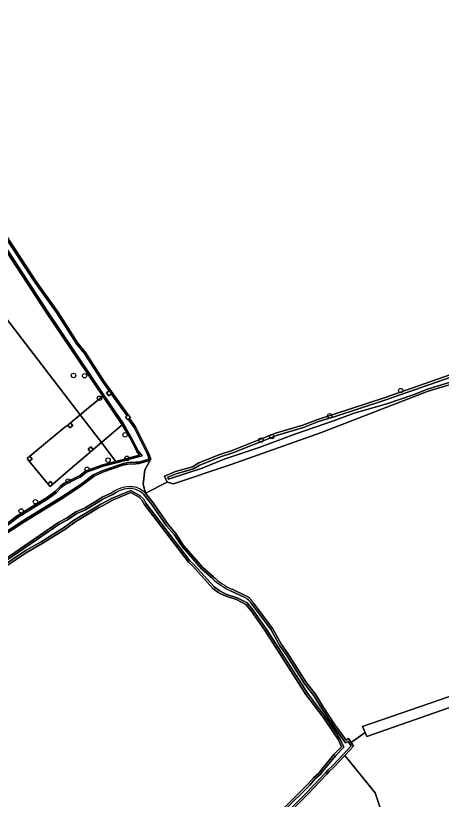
# Model space of a CAD drawing. Extents: x 162879 to 165540, y 384011 to 385181.
# Drawn here: x 164929 to 165023.8, y 384641.5 to 384815.9 of the extents above; entities that cross this region are included whole.
import ezdxf

# ---------------------------------------------------------------- set-up
doc = ezdxf.new("R2010")
doc.units = 0
for name, color, linetype in [('IMGEO_Boom', 7, 'Continuous'), ('IMGEO_Bouwland', 7, 'Continuous'), ('IMGEO_Erf', 7, 'Continuous'), ('IMGEO_Grasland_agrarisch', 7, 'Continuous'), ('IMGEO_Grasland_overig', 7, 'Continuous'), ('IMGEO_Groenvoorziening', 7, 'Continuous'), ('IMGEO_Hoogspanningsmast', 7, 'Continuous'), ('IMGEO_Oever', 7, 'Continuous'), ('IMGEO_Waterloop', 7, 'Continuous')]:
    doc.layers.add(name, color=color, linetype=linetype)

msp = doc.modelspace()

# ---------------------------------------------------------------- linework, layer by layer
at = {"layer": 'IMGEO_Boom'}
for centre in [(164941.9, 384735.82), (164944.36, 384735.76), (165014.79, 384732.45), (164947.69, 384730.76), (164998.99, 384726.84), (164953.39, 384722.61), (164983.64, 384721.44), (164986.08, 384722.21), (164953.8, 384717.37), (164949.59, 384716.96), (164944.93, 384714.92), (164940.7, 384712.3), (164933.41, 384707.72), (164930.24, 384705.67)]:
    msp.add_circle(centre, 0.489, dxfattribs=at)
at = {"layer": 'IMGEO_Bouwland'}
for points in [[(165003.74, 384654.13), (165006.84, 384656.36), (165006.25, 384657.68), (165068.54, 384679.15), (165114.24, 384695.07), (165188.31, 384720.43), (165225.82, 384733.3), (165224.89, 384734.51), (165224.29, 384735.9), (165214.28, 384779.7), (165213.03, 384789.46), (165213.19, 384794.64), (165213.68, 384798.44), (165214.39, 384802.44), (165215.14, 384805.97), (165216.11, 384809.96), (165217.08, 384812.65), (165218.19, 384815.92), (165216.22, 384815.13), (165204.14, 384810.28)], [(165145.07, 384773.86), (165139.37, 384771.76), (165131.12, 384768.97), (165120.92, 384765.75), (165117.96, 384764.58), (165106.87, 384761.16), (165093.79, 384756.59), (165073.23, 384750), (165052.59, 384743.04), (165042.71, 384739.46), (165039.45, 384738.55), (165029.86, 384734.99), (165020.92, 384732.3), (164996.92, 384723.05), (164977.03, 384715.99), (164964.18, 384711.67), (164962.79, 384712.1), (164957.91, 384709.62), (164959.61, 384707.44), (164962.99, 384702.64), (164964.66, 384700.66), (164966.42, 384697.98), (164970.72, 384693.06), (164973.05, 384691.01)], [(164926.88, 384766.96), (164933.54, 384756.76), (164938.42, 384750), (164942.88, 384743.02), (164944.6, 384740.9), (164948.61, 384734.68), (164954.1, 384727.07), (164954.6, 384726.44), (164954.39, 384726.27), (164955.69, 384724.38), (164958.63, 384718.58), (164959.15, 384717.16), (164957.77, 384714.83), (164957.45, 384711.62), (164957.91, 384709.62), (164962.79, 384712.1), (164962.14, 384713.44), (164964.6, 384714.41), (164968.4, 384715.51), (164969.78, 384716.35), (164974.48, 384718.25), (164977.24, 384719.11), (164986.92, 384722.94), (164992.99, 384724.76), (164996.33, 384726.05), (165000, 384727.19), (165011.3, 384730.9), (165027.44, 384736.53)], [(164977.21, 384688.22), (164979.96, 384686.93)], [(164982.06, 384685.07), (164986.31, 384679.4), (164988.23, 384675.9), (164989.65, 384673.96), (164993.81, 384667.36), (164995.83, 384664.86), (164997.56, 384661.9), (165000, 384658.25), (165002.62, 384654.62), (165003.16, 384655), (165003.74, 384654.13)]]:
    msp.add_lwpolyline(points, dxfattribs=at)
for centre, radius, start, end in [((164984.04, 384702.89), 16.19, 227.2363, 245.0215), ((164978.04, 384682.63), 4.71, 31.2227, 65.7927)]:
    msp.add_arc(centre, radius, start, end, dxfattribs=at)
at = {"layer": 'IMGEO_Erf'}
for points in [[(164988.43, 384639.21), (164994.2, 384644.92), (164995.34, 384646.24), (164996.54, 384647.3), (164997.33, 384648.28), (165000, 384651.53), (165001.58, 384653.16), (165000.9, 384654.68), (165000, 384656.1), (164997.48, 384659.76), (164993.69, 384664.82), (164984.63, 384678.94), (164981.51, 384683.4), (164980.27, 384684.82), (164978.2, 384685.92), (164975.68, 384686.74), (164974.28, 384687.46), (164972.92, 384688.4), (164968.48, 384693.38), (164967.48, 384694.24), (164957.63, 384707.14), (164957.17, 384708.02), (164956.49, 384708.7), (164954.67, 384709.74), (164950.57, 384708.04), (164948.2, 384706.76), (164947.47, 384706.37), (164942.18, 384703.15), (164940.15, 384701.69), (164934.9, 384698.4), (164931.56, 384696.52), (164922.58, 384690.53)], [(165013.6, 384629.2), (165009.1, 384642.91), (165002.37, 384651.23), (165000, 384648.69), (164998.84, 384647.62), (164998.34, 384647.08), (164994.04, 384642.51), (164964.85, 384613.22)]]:
    msp.add_lwpolyline(points, dxfattribs=at)
at = {"layer": 'IMGEO_Grasland_agrarisch'}
msp.add_lwpolyline([(165069.22, 384677.1), (165007.26, 384655.43), (165006.84, 384656.36), (165003.74, 384654.13), (165004.3, 384653.3), (165002.37, 384651.23), (165009.1, 384642.91), (165013.6, 384629.2), (165010.61, 384623.71), (165008.35, 384613.59), (164999.34, 384605.43), (165002.24, 384598.1), (165022.29, 384560.34), (165037.33, 384565.39)], dxfattribs=at)
at = {"layer": 'IMGEO_Grasland_overig'}
for points in [[(164950.25, 384722.72), (164952.72, 384724.84), (164948.4, 384731.24), (164945.25, 384728.63), (164943.35, 384727.06), (164948.1, 384720.88)], [(164945.17, 384719.42), (164945.77, 384719.94), (164946.29, 384719.33), (164948.1, 384720.88), (164943.35, 384727.06), (164941.22, 384725.29), (164941.73, 384724.68), (164941.11, 384724.19), (164940.6, 384724.79), (164939.99, 384724.28), (164936.12, 384721.1), (164932.16, 384717.84), (164932.67, 384717.22), (164932.05, 384716.72), (164936.18, 384711.73), (164936.8, 384712.24), (164937.31, 384711.65), (164941.26, 384715.02), (164945.08, 384718.29), (164945.69, 384718.81)]]:
    msp.add_lwpolyline(points, close=True, dxfattribs=at)
at = {"layer": 'IMGEO_Groenvoorziening'}
for points in [[(164945.25, 384728.63), (164948.4, 384731.24), (164935.73, 384750), (164923.84, 384768.1), (164921.15, 384771.64), (164918.65, 384771.28), (164918.19, 384771.02), (164917.47, 384769.5), (164916.55, 384762.66), (164916.47, 384762.04), (164943.35, 384727.06)], [(164948.1, 384720.88), (164951.3, 384716.7), (164954.61, 384717.57), (164956.61, 384718.1), (164955.99, 384718.9), (164954.41, 384722), (164952.72, 384724.84), (164950.25, 384722.72)]]:
    msp.add_lwpolyline(points, close=True, dxfattribs=at)
for points in [[(164925.28, 384701.52), (164929.38, 384704.54), (164936.1, 384708.71), (164937.86, 384710.05), (164939, 384711.21), (164939.84, 384711.83), (164942.74, 384713.26), (164943.2, 384713.49), (164944.65, 384714.59), (164948.41, 384715.94), (164951.3, 384716.7), (164948.1, 384720.88), (164946.29, 384719.33), (164945.69, 384718.81), (164945.08, 384718.29), (164941.26, 384715.02), (164937.31, 384711.65), (164936.7, 384711.12), (164936.18, 384711.73), (164932.05, 384716.72), (164931.54, 384717.33), (164932.16, 384717.84), (164936.12, 384721.1), (164939.99, 384724.28), (164940.6, 384724.79), (164941.22, 384725.29), (164943.35, 384727.06), (164916.47, 384762.04)], [(164957.91, 384709.62), (164957.45, 384711.62), (164957.77, 384714.83), (164959.15, 384717.16), (164958.59, 384716.82), (164956.53, 384716.2), (164955.8, 384716.17), (164954.07, 384716.1), (164952.87, 384715.86), (164948.57, 384714.38), (164946.47, 384713.41), (164944.12, 384711.61), (164943.79, 384711.37), (164939.52, 384708.51), (164931.04, 384703.32), (164923.52, 384698.46)], [(164894.3, 384641.66), (164895.26, 384648.45), (164896.67, 384655.78), (164897.56, 384661.34), (164898.62, 384665.75), (164898.85, 384666.68), (164899.17, 384668.91), (164900.03, 384672.85), (164900.77, 384678.58), (164904.11, 384681.04), (164906.47, 384682.58), (164908.03, 384683.84), (164914.73, 384687.43), (164925.38, 384694.14), (164938.66, 384703.19), (164940.48, 384704.11), (164942.45, 384705.45), (164944.37, 384706.29), (164947.14, 384708.02), (164948.25, 384708.71), (164950.41, 384709.73)]]:
    msp.add_lwpolyline(points, dxfattribs=at)
for centre, radius, start, end in [((164954.6, 384703.93), 7.15, 85.7569, 125.8579), ((164954.25, 384705.97), 5.17, 44.9837, 80.2156)]:
    msp.add_arc(centre, radius, start, end, dxfattribs=at)
at = {"layer": 'IMGEO_Hoogspanningsmast'}
for points in [[(164949.87, 384732.46), (164949.83, 384732.42), (164949.26, 384731.95), (164949.75, 384731.32), (164950.3, 384731.77), (164950.37, 384731.83)], [(164954.1, 384727.07), (164953.8, 384726.82), (164953.5, 384726.55), (164953.99, 384725.92), (164954.17, 384726.08), (164954.39, 384726.27), (164954.6, 384726.44)], [(164941.22, 384725.29), (164940.6, 384724.79), (164941.11, 384724.19), (164941.73, 384724.68)], [(164945.77, 384719.94), (164945.17, 384719.42), (164945.69, 384718.81), (164946.29, 384719.33)], [(164932.16, 384717.84), (164931.54, 384717.33), (164932.05, 384716.72), (164932.67, 384717.22)], [(164936.8, 384712.24), (164936.18, 384711.73), (164936.7, 384711.12), (164937.31, 384711.65)]]:
    msp.add_lwpolyline(points, close=True, dxfattribs=at)
at = {"layer": 'IMGEO_Oever'}
for points in [[(164923.84, 384768.1), (164935.73, 384750), (164948.4, 384731.24), (164952.72, 384724.84), (164954.41, 384722), (164955.99, 384718.9), (164956.61, 384718.1), (164954.61, 384717.57), (164951.3, 384716.7), (164948.41, 384715.94), (164944.65, 384714.59), (164943.2, 384713.49), (164942.74, 384713.26), (164939.84, 384711.83), (164939, 384711.21), (164937.86, 384710.05), (164936.1, 384708.71), (164929.38, 384704.54), (164925.28, 384701.52)], [(164925.48, 384701.25), (164929.57, 384704.26), (164936.29, 384708.44), (164938.08, 384709.8), (164939.22, 384710.96), (164940.01, 384711.54), (164942.89, 384712.96), (164943.37, 384713.2), (164944.82, 384714.29), (164948.51, 384715.62), (164951.39, 384716.38), (164954.7, 384717.25), (164957.18, 384717.9), (164956.27, 384719.08), (164954.7, 384722.16), (164953.01, 384725.02), (164948.68, 384731.43), (164936.01, 384750.19), (164924.12, 384768.29)], [(164926.61, 384766.76), (164933.26, 384756.57), (164938.14, 384749.81), (164942.6, 384742.82), (164944.32, 384740.7), (164948.34, 384734.49), (164949.83, 384732.42), (164949.87, 384732.46), (164950.37, 384731.83), (164950.3, 384731.77), (164953.65, 384727.13), (164953.8, 384726.82), (164954.1, 384727.07), (164948.61, 384734.68), (164944.6, 384740.9), (164942.88, 384743.02), (164938.42, 384750), (164933.54, 384756.76), (164926.88, 384766.96)], [(165027.44, 384736.53), (165011.3, 384730.9), (165000, 384727.19), (164996.33, 384726.05), (164992.99, 384724.76), (164986.92, 384722.94), (164977.24, 384719.11), (164974.48, 384718.25), (164969.78, 384716.35), (164968.4, 384715.51), (164964.6, 384714.41), (164962.14, 384713.44), (164962.79, 384712.1), (164964.18, 384711.67), (164977.03, 384715.99), (164996.92, 384723.05), (165020.92, 384732.3), (165029.86, 384734.99)], [(165029.68, 384735.5), (165020.74, 384732.8), (165017.55, 384731.48), (165011.68, 384729.48), (165004.42, 384727.4), (164999.82, 384725.72), (164991.21, 384722.74), (164983.26, 384719.77), (164975.48, 384717.21), (164970.56, 384715.22), (164963.07, 384712.76), (164962.88, 384713.15), (164964.78, 384713.91), (164968.62, 384715.02), (164970.02, 384715.87), (164974.66, 384717.74), (164977.42, 384718.6), (164987.09, 384722.43), (164993.17, 384724.25), (164996.51, 384725.55), (165000.16, 384726.67), (165011.48, 384730.4), (165027.64, 384736.04)], [(164923.52, 384698.46), (164931.04, 384703.32), (164939.52, 384708.51), (164943.79, 384711.37), (164944.12, 384711.61), (164946.47, 384713.41), (164948.57, 384714.38), (164952.87, 384715.86), (164954.07, 384716.1), (164955.8, 384716.17), (164956.53, 384716.2), (164958.59, 384716.82), (164959.15, 384717.16), (164958.63, 384718.58), (164955.69, 384724.38), (164954.39, 384726.27), (164954.17, 384726.08), (164954.33, 384725.77), (164955.4, 384724.21), (164958.32, 384718.44), (164958.74, 384717.3), (164958.45, 384717.13), (164956.47, 384716.53), (164955.79, 384716.51), (164954.03, 384716.43), (164952.78, 384716.18), (164948.45, 384714.7), (164946.3, 384713.69), (164943.92, 384711.88), (164943.6, 384711.64), (164939.33, 384708.79), (164930.86, 384703.6), (164923.33, 384698.74)], [(164895.92, 384645.41), (164895.16, 384641.85), (164894.79, 384641.97), (164895.7, 384648.38), (164897.1, 384655.71), (164897.99, 384661.26), (164899.05, 384665.64), (164899.28, 384666.6), (164899.61, 384668.83), (164900.46, 384672.78), (164901.19, 384678.34), (164904.36, 384680.68), (164906.73, 384682.22), (164908.28, 384683.47), (164914.95, 384687.05), (164925.62, 384693.77), (164938.88, 384702.81), (164940.7, 384703.73), (164942.67, 384705.06), (164944.58, 384705.9), (164947.38, 384707.64), (164948.46, 384708.32), (164950.62, 384709.34), (164951.47, 384709.86)], [(164988.74, 384638.9), (164994.53, 384644.62), (164995.66, 384645.93), (164996.86, 384646.99), (164997.68, 384648), (165000.33, 384651.24), (165002.11, 384653.06), (165001.29, 384654.89), (165000.37, 384656.35), (164997.84, 384660.02), (164994.05, 384665.07), (164985, 384679.18), (164981.86, 384683.67), (164980.55, 384685.17), (164978.37, 384686.33), (164975.85, 384687.15), (164974.51, 384687.84), (164973.21, 384688.73), (164968.79, 384693.7), (164967.81, 384694.55), (164958, 384707.38), (164957.53, 384708.29), (164956.76, 384709.06), (164954.7, 384710.23), (164950.38, 384708.45), (164947.99, 384707.15), (164947.25, 384706.75), (164941.93, 384703.52), (164939.91, 384702.06), (164934.67, 384698.78), (164931.33, 384696.9), (164922.35, 384690.91)], [(164922.58, 384690.53), (164931.56, 384696.52), (164934.9, 384698.4), (164940.15, 384701.69), (164942.18, 384703.15), (164947.47, 384706.37), (164948.2, 384706.76), (164950.57, 384708.04), (164954.67, 384709.74), (164956.49, 384708.7), (164957.17, 384708.02), (164957.63, 384707.14), (164967.48, 384694.24), (164968.48, 384693.38), (164972.92, 384688.4), (164974.28, 384687.46), (164975.68, 384686.74), (164978.2, 384685.92), (164980.27, 384684.82), (164981.51, 384683.4), (164984.63, 384678.94), (164993.69, 384664.82), (164997.48, 384659.76), (165000, 384656.1), (165000.9, 384654.68), (165001.58, 384653.16), (165000, 384651.53), (164997.33, 384648.28), (164996.54, 384647.3), (164995.34, 384646.24), (164994.2, 384644.92), (164988.43, 384639.21)], [(164950.41, 384709.73), (164948.25, 384708.71), (164947.14, 384708.02), (164944.37, 384706.29), (164942.45, 384705.45), (164940.48, 384704.11), (164938.66, 384703.19), (164925.38, 384694.14)], [(164957.58, 384709.31), (164959.25, 384707.18), (164962.63, 384702.37), (164964.31, 384700.39), (164966.07, 384697.71), (164970.41, 384692.75), (164972.77, 384690.67)], [(164966.42, 384697.98), (164964.66, 384700.66), (164962.99, 384702.64), (164959.61, 384707.44), (164957.91, 384709.62)], [(164973.05, 384691.01), (164970.72, 384693.06), (164966.42, 384697.98)], [(164977.01, 384687.83), (164979.77, 384686.53)], [(164979.96, 384686.93), (164977.21, 384688.22)], [(164981.7, 384684.81), (164985.94, 384679.16), (164987.86, 384675.66), (164989.28, 384673.71), (164993.45, 384667.1), (164995.46, 384664.6), (164997.19, 384661.66), (164999.64, 384657.99), (165002.52, 384654), (165003.05, 384654.37), (165003.37, 384653.88), (165003.74, 384653.34), (165002.05, 384651.53), (164999.69, 384649), (164998.53, 384647.94), (164998.01, 384647.39), (164993.73, 384642.81), (164964.53, 384613.53)], [(164964.85, 384613.22), (164994.04, 384642.51), (164998.34, 384647.08), (164998.84, 384647.62), (165000, 384648.69), (165002.37, 384651.23), (165004.3, 384653.3), (165003.74, 384654.13), (165003.16, 384655), (165002.62, 384654.62), (165000, 384658.25), (164997.56, 384661.9), (164995.83, 384664.86), (164993.81, 384667.36), (164989.65, 384673.96), (164988.23, 384675.9), (164986.31, 384679.4), (164982.06, 384685.07)]]:
    msp.add_lwpolyline(points, dxfattribs=at)
for centre, radius, start, end in [((164954.6, 384703.93), 7.15, 85.7569, 125.8579), ((164954.59, 384703.96), 6.68, 85.8563, 117.8858), ((164954.29, 384706.03), 4.65, 44.8633, 80.2683), ((164954.25, 384705.97), 5.17, 44.9837, 80.2156), ((164983.98, 384702.8), 16.52, 227.2475, 245.0172), ((164984.04, 384702.89), 16.19, 227.2363, 245.0215), ((164977.97, 384682.56), 4.36, 31.1101, 65.711), ((164978.04, 384682.63), 4.71, 31.2227, 65.7927)]:
    msp.add_arc(centre, radius, start, end, dxfattribs=at)
at = {"layer": 'IMGEO_Waterloop'}
for points in [[(164924.12, 384768.29), (164936.01, 384750.19), (164948.68, 384731.43), (164953.01, 384725.02), (164954.7, 384722.16), (164956.27, 384719.08), (164957.18, 384717.9), (164954.7, 384717.25), (164951.39, 384716.38), (164948.51, 384715.62), (164944.82, 384714.29), (164943.37, 384713.2), (164942.89, 384712.96), (164940.01, 384711.54), (164939.22, 384710.96), (164938.08, 384709.8), (164936.29, 384708.44), (164929.57, 384704.26), (164925.48, 384701.25)], [(164923.33, 384698.74), (164930.86, 384703.6), (164939.33, 384708.79), (164943.6, 384711.64), (164943.92, 384711.88), (164946.3, 384713.69), (164948.45, 384714.7), (164952.78, 384716.18), (164954.03, 384716.43), (164955.79, 384716.51), (164956.47, 384716.53), (164958.45, 384717.13), (164958.74, 384717.3), (164958.32, 384718.44), (164955.4, 384724.21), (164954.33, 384725.77), (164954.17, 384726.08), (164953.99, 384725.92), (164953.5, 384726.55), (164953.8, 384726.82), (164953.65, 384727.13), (164950.3, 384731.77), (164949.75, 384731.32), (164949.26, 384731.95), (164949.83, 384732.42), (164948.34, 384734.49), (164944.32, 384740.7), (164942.6, 384742.82), (164938.14, 384749.81), (164933.26, 384756.57), (164926.61, 384766.76)], [(165027.64, 384736.04), (165011.48, 384730.4), (165000.16, 384726.67), (164996.51, 384725.55), (164993.17, 384724.25), (164987.09, 384722.43), (164977.42, 384718.6), (164974.66, 384717.74), (164970.02, 384715.87), (164968.62, 384715.02), (164964.78, 384713.91), (164962.88, 384713.15), (164963.07, 384712.76), (164970.56, 384715.22), (164975.48, 384717.21), (164983.26, 384719.77), (164991.21, 384722.74), (164999.82, 384725.72), (165004.42, 384727.4), (165011.68, 384729.48), (165017.55, 384731.48), (165020.74, 384732.8), (165029.68, 384735.5)], [(164922.35, 384690.91), (164931.33, 384696.9), (164934.67, 384698.78), (164939.91, 384702.06), (164941.93, 384703.52), (164947.25, 384706.75), (164947.99, 384707.15), (164950.38, 384708.45), (164954.7, 384710.23), (164956.76, 384709.06), (164957.53, 384708.29), (164958, 384707.38), (164967.81, 384694.55), (164968.79, 384693.7), (164973.21, 384688.73), (164974.51, 384687.84), (164975.85, 384687.15), (164978.37, 384686.33), (164980.55, 384685.17), (164981.86, 384683.67), (164985, 384679.18), (164994.05, 384665.07), (164997.84, 384660.02), (165000.37, 384656.35), (165001.29, 384654.89), (165002.11, 384653.06), (165000.33, 384651.24), (164997.68, 384648), (164996.86, 384646.99), (164995.66, 384645.93), (164994.53, 384644.62), (164988.74, 384638.9)], [(164951.47, 384709.86), (164950.62, 384709.34), (164948.46, 384708.32), (164947.38, 384707.64), (164944.58, 384705.9), (164942.67, 384705.06), (164940.7, 384703.73), (164938.88, 384702.81), (164925.62, 384693.77)], [(164972.77, 384690.67), (164970.41, 384692.75), (164966.07, 384697.71), (164964.31, 384700.39), (164962.63, 384702.37), (164959.25, 384707.18), (164957.58, 384709.31)], [(164979.77, 384686.53), (164977.01, 384687.83)], [(164964.53, 384613.53), (164993.73, 384642.81), (164998.01, 384647.39), (164998.53, 384647.94), (164999.69, 384649), (165002.05, 384651.53), (165003.74, 384653.34), (165003.37, 384653.88), (165003.05, 384654.37), (165002.52, 384654), (164999.64, 384657.99), (164997.19, 384661.66), (164995.46, 384664.6), (164993.45, 384667.1), (164989.28, 384673.71), (164987.86, 384675.66), (164985.94, 384679.16), (164981.7, 384684.81)]]:
    msp.add_lwpolyline(points, dxfattribs=at)
msp.add_lwpolyline([(165227.44, 384731.16), (165225.82, 384733.3), (165188.31, 384720.43), (165114.24, 384695.07), (165068.54, 384679.15), (165006.25, 384657.68), (165006.84, 384656.36), (165007.26, 384655.43), (165069.22, 384677.1), (165114.91, 384692.84), (165188.98, 384718.28), (165225.01, 384730.35)], close=True, dxfattribs=at)
for centre, radius, start, end in [((164954.59, 384703.96), 6.68, 85.8563, 117.8858), ((164954.29, 384706.03), 4.65, 44.8633, 80.2683), ((164983.98, 384702.8), 16.52, 227.2475, 245.0172), ((164977.97, 384682.56), 4.36, 31.1101, 65.711)]:
    msp.add_arc(centre, radius, start, end, dxfattribs=at)

doc.saveas('drawing.dxf')
